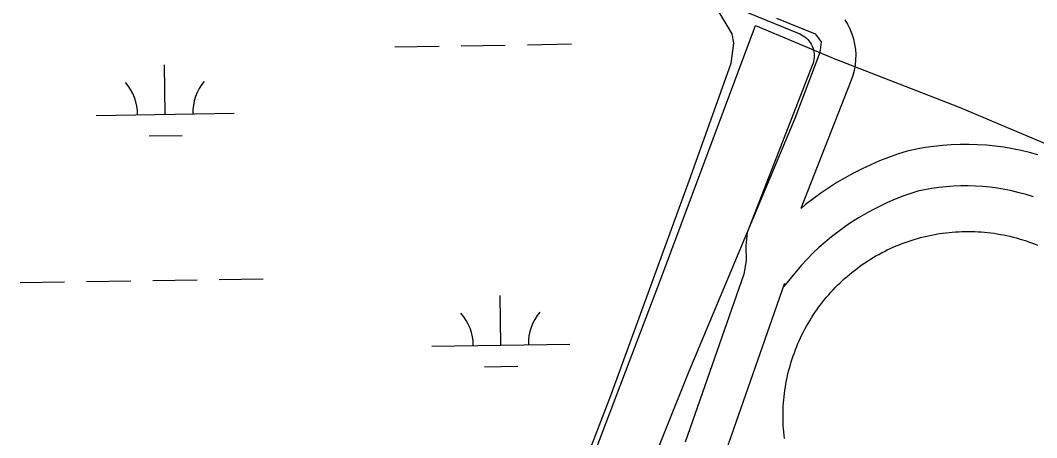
# Model space of a CAD drawing. Extents: x 3823584 to 3861785, y 301729 to 327625.
# Drawn here: x 3846743 to 3847479, y 323099 to 323401 of the extents above; entities that cross this region are included whole.
import ezdxf

# ---------------------------------------------------------------- set-up
doc = ezdxf.new("R2010")
doc.units = 0
for name, color, linetype in [('V-DOMW-TANK', 7, 'Continuous'), ('V-LEVE-TOET', 7, 'Continuous'), ('V-ROAD-CNTR', 7, 'Continuous'), ('V-SITE-OTLN', 7, 'Continuous'), ('V-WETL-SWMP', 7, 'Continuous')]:
    doc.layers.add(name, color=color, linetype=linetype)

msp = doc.modelspace()

# ---------------------------------------------------------------- linework, layer by layer
at = {"layer": 'V-DOMW-TANK'}
for points in [[(3847360.25, 323229.38), (3847362.27, 323230.56), (3847364.3, 323231.7), (3847366.36, 323232.81), (3847368.44, 323233.89), (3847370.53, 323234.92), (3847372.64, 323235.92), (3847374.77, 323236.89), (3847376.92, 323237.81), (3847379.08, 323238.7), (3847381.25, 323239.55), (3847383.45, 323240.36), (3847385.65, 323241.14), (3847387.87, 323241.87), (3847390.1, 323242.57), (3847392.34, 323243.23), (3847394.6, 323243.84), (3847396.86, 323244.42), (3847399.13, 323244.96), (3847401.42, 323245.46), (3847403.71, 323245.92), (3847406.01, 323246.34), (3847408.31, 323246.72), (3847410.62, 323247.06), (3847412.94, 323247.36), (3847415.27, 323247.61), (3847417.59, 323247.84), (3847419.92, 323248.01), (3847422.25, 323248.15), (3847424.59, 323248.24), (3847426.93, 323248.3), (3847429.26, 323248.31), (3847431.6, 323248.29), (3847433.93, 323248.22), (3847436.27, 323248.11), (3847438.6, 323247.96), (3847440.93, 323247.77), (3847443.26, 323247.54), (3847445.58, 323247.27), (3847447.89, 323246.96), (3847450.2, 323246.61), (3847452.51, 323246.21), (3847454.81, 323245.78), (3847457.09, 323245.31), (3847459.38, 323244.8), (3847461.64, 323244.25), (3847463.91, 323243.66), (3847466.16, 323243.02), (3847468.39, 323242.35), (3847470.62, 323241.65), (3847472.84, 323240.9), (3847475.04, 323240.11), (3847477.22, 323239.29), (3847479.4, 323238.43)], [(3847295.02, 323112.45), (3847295, 323114.78), (3847295.03, 323117.12), (3847295.1, 323119.45), (3847295.21, 323121.79), (3847295.35, 323124.12), (3847295.54, 323126.45), (3847295.77, 323128.78), (3847296.05, 323131.1), (3847296.36, 323133.41), (3847296.71, 323135.72), (3847297.1, 323138.02), (3847297.53, 323140.32), (3847298, 323142.61), (3847298.52, 323144.89), (3847299.07, 323147.16), (3847299.66, 323149.42), (3847300.29, 323151.67), (3847300.96, 323153.91), (3847301.67, 323156.14), (3847302.42, 323158.35), (3847303.2, 323160.55), (3847304.03, 323162.74), (3847304.89, 323164.91), (3847305.79, 323167.07), (3847306.73, 323169.21), (3847307.7, 323171.33), (3847308.71, 323173.44), (3847309.76, 323175.53), (3847310.85, 323177.6), (3847311.97, 323179.65), (3847313.12, 323181.68), (3847314.31, 323183.69), (3847315.54, 323185.68), (3847316.8, 323187.65), (3847318.1, 323189.59), (3847319.43, 323191.51), (3847320.79, 323193.41), (3847322.18, 323195.29), (3847323.61, 323197.14), (3847325.07, 323198.96), (3847326.56, 323200.76), (3847328.09, 323202.54), (3847329.64, 323204.28), (3847331.22, 323206), (3847332.83, 323207.69), (3847334.48, 323209.35), (3847336.15, 323210.99), (3847337.85, 323212.59), (3847339.58, 323214.16), (3847341.33, 323215.71), (3847343.11, 323217.22), (3847344.92, 323218.7), (3847346.75, 323220.15), (3847348.61, 323221.57), (3847350.49, 323222.96), (3847352.4, 323224.31), (3847354.33, 323225.62), (3847356.28, 323226.91), (3847358.25, 323228.16), (3847360.25, 323229.38)], [(3847295.95, 323098.46), (3847295.7, 323100.78), (3847295.48, 323103.11), (3847295.3, 323105.44), (3847295.17, 323107.77), (3847295.07, 323110.11), (3847295.02, 323112.45)]]:
    msp.add_lwpolyline(points, dxfattribs=at)
at = {"layer": 'V-LEVE-TOET'}
msp.add_lwpolyline([(3847290.2, 323402.73), (3847318.19, 323391.44), (3847322.73, 323385.71), (3847321.58, 323377.95), (3847303.42, 323330.03), (3847226.86, 323146.98), (3847178.26, 323026.03), (3847148.22, 322945), (3847108.63, 322856.5), (3847072.5, 322775.09), (3847028.16, 322679.18), (3847023.83, 322662.16), (3847027.77, 322652.26), (3847041.34, 322639.88), (3847107.61, 322611.95), (3847252.35, 322554.27), (3847367.52, 322506.91), (3847461.45, 322468.65)], dxfattribs=at)
at = {"layer": 'V-ROAD-CNTR'}
for points in [[(3847190.56, 323439.18), (3847307.13, 323391.43), (3847308.44, 323390.77), (3847309.66, 323390.04), (3847310.82, 323389.2), (3847311.9, 323388.29), (3847312.9, 323387.29), (3847313.83, 323386.2), (3847314.66, 323385.05), (3847315.4, 323383.83), (3847316.04, 323382.56), (3847316.57, 323381.25), (3847316.99, 323379.89), (3847317.3, 323378.51), (3847317.5, 323377.1), (3847317.59, 323375.69), (3847317.56, 323374.27), (3847317.42, 323372.86), (3847317.17, 323371.47), (3847316.8, 323370.09), (3847316.2, 323368.41), (3847268.98, 323247.56), (3847268.09, 323237.79), (3847268.18, 323227.24), (3847266.63, 323217.37), (3847224.16, 323095.86)], [(3847339.69, 323401.63), (3847341.68, 323398.35), (3847343.4, 323394.92), (3847344.84, 323391.36), (3847345.98, 323387.69), (3847346.83, 323383.96), (3847347.37, 323380.16), (3847347.61, 323376.33), (3847347.54, 323372.49), (3847347.15, 323368.67), (3847346.47, 323364.9), (3847345.48, 323361.19), (3847344.32, 323357.93), (3847307.98, 323264.95)], [(3847479.67, 323303.72), (3847473.55, 323305.42), (3847467.38, 323306.91), (3847461.15, 323308.19), (3847454.89, 323309.25), (3847448.59, 323310.1), (3847442.26, 323310.73), (3847435.92, 323311.13), (3847429.58, 323311.32), (3847423.22, 323311.3), (3847416.87, 323311.05), (3847410.53, 323310.58), (3847404.22, 323309.9), (3847397.92, 323309), (3847391.67, 323307.88), (3847385, 323306.45), (3847377.92, 323304.2), (3847371.38, 323301.88), (3847364.92, 323299.36), (3847358.55, 323296.63), (3847352.25, 323293.7), (3847346.06, 323290.57), (3847339.98, 323287.24), (3847334, 323283.72), (3847328.14, 323280.01), (3847322.4, 323276.11), (3847316.79, 323272.03), (3847311.31, 323267.77), (3847308.02, 323265.04)], [(3847476.46, 323273.28), (3847471.14, 323274.96), (3847466.02, 323276.38), (3847460.84, 323277.63), (3847455.63, 323278.7), (3847450.39, 323279.59), (3847445.11, 323280.3), (3847439.82, 323280.82), (3847434.51, 323281.16), (3847429.19, 323281.32), (3847423.87, 323281.3), (3847418.55, 323281.09), (3847413.25, 323280.7), (3847407.96, 323280.13), (3847402.69, 323279.38), (3847397.45, 323278.44), (3847392.71, 323277.42), (3847387.48, 323275.76), (3847381.85, 323273.77), (3847376.28, 323271.59), (3847370.78, 323269.24), (3847365.37, 323266.72), (3847360.04, 323264.02), (3847354.79, 323261.15), (3847349.65, 323258.12), (3847344.6, 323254.92), (3847339.65, 323251.56), (3847334.82, 323248.05), (3847330.1, 323244.38), (3847325.5, 323240.56), (3847321.03, 323236.6), (3847316.68, 323232.5), (3847312.47, 323228.26), (3847308.4, 323223.89), (3847304.47, 323219.39), (3847295.55, 323208.49)], [(3847295.94, 323210.66), (3847295.84, 323210.03), (3847252.2, 323085.16)]]:
    msp.add_lwpolyline(points, dxfattribs=at)
at = {"layer": 'V-SITE-OTLN'}
msp.add_lwpolyline([(3848094.78, 322170.38), (3847619.96, 322340.68), (3847544.37, 322383.47), (3847515.75, 322405.29), (3847492.83, 322422.33), (3847440.74, 322461.2), (3847365.23, 322495.71), (3847118.02, 322596.29), (3846993.33, 322652.44), (3847082.97, 322889.2), (3847206.33, 323213.19), (3847275.05, 323397.33), (3847332.55, 323373.38), (3847422.56, 323338.31), (3847672.56, 323232.92), (3847910.66, 323148.12), (3848021.31, 323119.44)], dxfattribs=at)
at = {"layer": 'V-WETL-SWMP'}
for p, q in [((3847248.57, 323407.07), (3847257.81, 323391.32)), ((3847257.81, 323391.32), (3847259.06, 323384.61)), ((3847013.82, 323382.07), (3847045.82, 323382.57)), ((3847061.82, 323382.81), (3847093.82, 323383.31)), ((3847109.81, 323383.55), (3847141.81, 323384.05)), ((3847259.06, 323384.61), (3847257.21, 323369.95)), ((3846847.5, 323333.07), (3846846.94, 323369.07)), ((3847257.21, 323369.95), (3847227.87, 323288.19)), ((3846797.5, 323332.3), (3846897.49, 323333.84)), ((3846835.74, 323317.46), (3846859.73, 323317.83)), ((3847227.87, 323288.19), (3847169.95, 323129.41)), ((3846742.52, 323211.37), (3846774.51, 323211.86)), ((3846790.51, 323212.11), (3846822.51, 323212.6)), ((3846838.51, 323212.85), (3846870.5, 323213.34)), ((3846886.5, 323213.59), (3846918.5, 323214.08)), ((3847090.57, 323165.99), (3847090.02, 323201.98)), ((3847040.58, 323165.22), (3847140.57, 323166.76)), ((3847078.81, 323150.37), (3847102.81, 323150.74)), ((3847169.95, 323129.41), (3847126.64, 323016.66))]:
    msp.add_line(p, q, dxfattribs=at)
for centre, start, end in [((3846792.25, 323332.7), 0.11154, 41.6552), ((3846902.73, 323334.4), 140.11153, 181.65519), ((3847035.33, 323165.61), 0.11154, 41.6552), ((3847145.8, 323167.31), 140.11153, 181.65519)]:
    msp.add_arc(centre, 35.25, start, end, dxfattribs=at)

doc.saveas('drawing.dxf')
